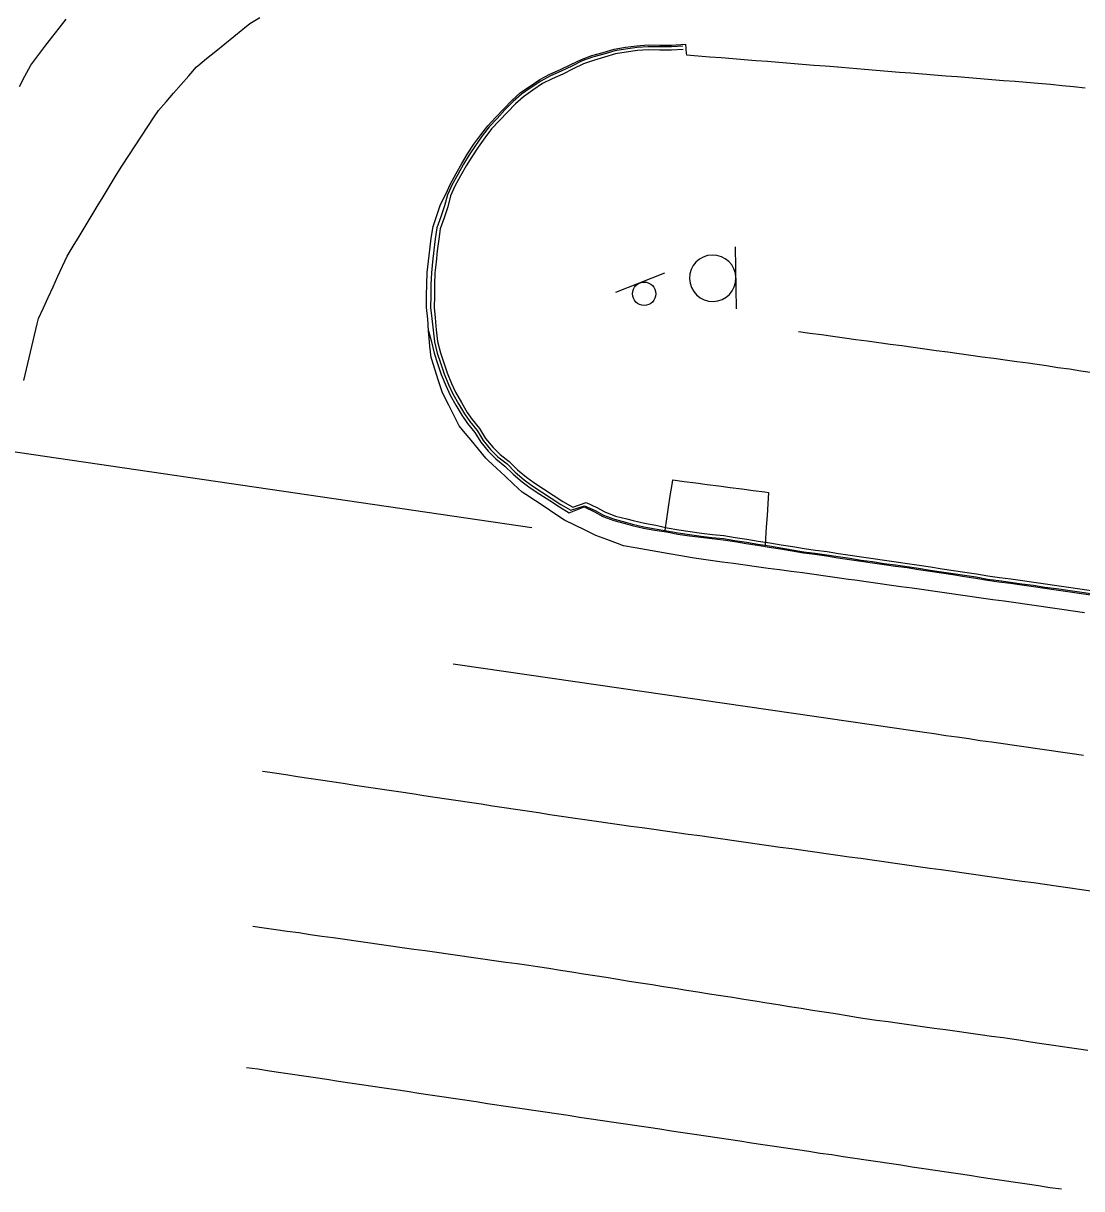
# Model space of a CAD drawing. Extents: x 1901471 to 1963503, y 756461 to 799997.
# Drawn here: x 1939905.4 to 1939996.6, y 780568 to 780668.4 of the extents above; entities that cross this region are included whole.
import ezdxf

# ---------------------------------------------------------------- set-up
doc = ezdxf.new("R2010")
doc.units = 0
for name, color, linetype in [('Default', 7, 'Continuous'), ('RD_EX_Bldg', 7, 'Continuous'), ('RD_EX_BldgApp', 7, 'Continuous'), ('RD_EX_Conc', 7, 'Continuous'), ('RD_EX_H2O', 7, 'Continuous'), ('RD_EX_Road', 7, 'Continuous')]:
    doc.layers.add(name, color=color, linetype=linetype)

# ---------------------------------------------------------------- blocks, each defined once
blk = doc.blocks.new('SIGN2')
at = {"layer": 'Default'}
blk.add_lwpolyline([(-0.127, 0.1692), (-0.127, -0.1692)], dxfattribs=at)
for start, end in [(0, 180), (180, 0)]:
    blk.add_arc((0, 0), 0.127, start, end, dxfattribs=at)
blk = doc.blocks.new('SIGN')
at = {"layer": 'RD_EX_BldgApp'}
blk.add_line((-4.52, -2.02), (4.48, -2.02), dxfattribs=at)
blk.add_circle((0, 0), 2, dxfattribs=at)

msp = doc.modelspace()

# ---------------------------------------------------------------- linework, layer by layer
at = {"layer": 'RD_EX_Conc'}
for points in [[(1939962.26, 780666.46), (1939961.26, 780666.4), (1939960.26, 780666.4), (1939959.26, 780666.41), (1939958.31, 780666.34), (1939957.32, 780666.21), (1939956.38, 780666.06), (1939955.43, 780665.78), (1939954.47, 780665.5), (1939953.58, 780665.18), (1939952.68, 780664.74), (1939951.78, 780664.3), (1939950.86, 780663.9), (1939950.01, 780663.45), (1939949.18, 780662.89), (1939948.36, 780662.33), (1939947.63, 780661.68), (1939946.93, 780660.96), (1939946.25, 780660.23), (1939945.57, 780659.5), (1939944.96, 780658.72), (1939944.38, 780657.91), (1939943.83, 780657.09), (1939943.35, 780656.28), (1939942.86, 780655.4), (1939942.38, 780654.53), (1939941.98, 780653.65), (1939941.71, 780652.7), (1939941.39, 780651.75), (1939941.07, 780650.81), (1939940.91, 780649.86), (1939940.8, 780648.87), (1939940.68, 780647.88), (1939940.59, 780646.93), (1939940.55, 780645.93), (1939940.54, 780644.93), (1939940.52, 780643.93), (1939940.62, 780642.98), (1939940.73, 780641.99), (1939940.86, 780640.99), (1939941.1, 780640.01), (1939941.38, 780639.18), (1939941.68, 780638.23), (1939942.07, 780637.3), (1939942.44, 780636.51), (1939942.93, 780635.63), (1939943.44, 780634.78), (1939943.89, 780634.11), (1939944.52, 780633.34), (1939945.05, 780632.49), (1939945.69, 780631.71), (1939946.31, 780631.08), (1939947.11, 780630.46), (1939947.8, 780629.74), (1939948.57, 780629.1), (1939949.24, 780628.6), (1939950.07, 780628.05), (1939950.92, 780627.51), (1939951.75, 780626.96), (1939952.61, 780626.46), (1939953.79, 780626.85), (1939954.7, 780626.44), (1939955.41, 780626.03), (1939956.35, 780625.69), (1939957.32, 780625.43), (1939957.91, 780625.26), (1939958.89, 780625.03), (1939959.87, 780624.86), (1939960.86, 780624.7), (1939961.84, 780624.52), (1939962.83, 780624.37), (1939963.82, 780624.24), (1939964.75, 780624.12), (1939965.75, 780624.02), (1939966.73, 780623.87), (1939967.72, 780623.71), (1939968.71, 780623.55), (1939969.7, 780623.39), (1939970.68, 780623.23), (1939971.67, 780623.06), (1939972.66, 780622.89), (1939973.65, 780622.77), (1939974.64, 780622.63), (1939975.63, 780622.47), (1939976.62, 780622.33), (1939977.61, 780622.18), (1939978.6, 780622.04), (1939979.59, 780621.89), (1939980.58, 780621.75), (1939981.57, 780621.61), (1939982.56, 780621.47), (1939983.55, 780621.31), (1939984.54, 780621.15), (1939985.53, 780621.01), (1939986.52, 780620.86), (1939987.51, 780620.72), (1939988.49, 780620.54), (1939989.48, 780620.4), (1939990.47, 780620.28), (1939991.46, 780620.14), (1939992.46, 780620.01), (1939993.44, 780619.85), (1939994.43, 780619.71), (1939995.42, 780619.57), (1939996.41, 780619.43), (1939997.4, 780619.29)], [(1939962.27, 780666.18), (1939961.27, 780666.12), (1939960.27, 780666.12), (1939959.27, 780666.13), (1939958.35, 780666.07), (1939957.36, 780665.94), (1939956.46, 780665.79), (1939955.5, 780665.51), (1939954.55, 780665.23), (1939953.7, 780664.93), (1939952.8, 780664.49), (1939951.9, 780664.05), (1939950.99, 780663.65), (1939950.17, 780663.23), (1939949.34, 780662.67), (1939948.52, 780662.1), (1939947.83, 780661.49), (1939947.14, 780660.77), (1939946.46, 780660.04), (1939945.77, 780659.32), (1939945.18, 780658.55), (1939944.61, 780657.75), (1939944.06, 780656.92), (1939943.59, 780656.14), (1939943.11, 780655.27), (1939942.62, 780654.39), (1939942.25, 780653.56), (1939942, 780652.6), (1939941.68, 780651.65), (1939941.36, 780650.71), (1939941.22, 780649.82), (1939941.1, 780648.82), (1939940.99, 780647.83), (1939940.9, 780646.92), (1939940.86, 780645.93), (1939940.85, 780644.93), (1939940.83, 780643.93), (1939940.92, 780643.06), (1939941, 780642.01), (1939941.13, 780641.02), (1939941.37, 780640.04), (1939941.64, 780639.27), (1939941.94, 780638.31), (1939942.32, 780637.39), (1939942.68, 780636.63), (1939943.17, 780635.76), (1939943.68, 780634.9), (1939944.09, 780634.28), (1939944.73, 780633.51), (1939945.26, 780632.66), (1939945.9, 780631.88), (1939946.5, 780631.27), (1939947.29, 780630.66), (1939948.01, 780629.96), (1939948.77, 780629.32), (1939949.41, 780628.85), (1939950.24, 780628.3), (1939951.08, 780627.76), (1939951.92, 780627.21), (1939952.78, 780626.72), (1939953.92, 780627.13), (1939954.83, 780626.71), (1939955.52, 780626.32), (1939956.46, 780625.97), (1939957.43, 780625.72), (1939957.96, 780625.57), (1939958.94, 780625.34), (1939959.93, 780625.17), (1939960.9, 780624.96), (1939961.89, 780624.78), (1939962.88, 780624.63), (1939963.87, 780624.5), (1939964.79, 780624.38), (1939965.78, 780624.29), (1939966.77, 780624.13), (1939967.76, 780623.98), (1939968.75, 780623.81), (1939969.73, 780623.66), (1939970.72, 780623.5), (1939971.71, 780623.33), (1939972.69, 780623.16), (1939973.69, 780623.04), (1939974.68, 780622.9), (1939975.66, 780622.74), (1939976.65, 780622.6), (1939977.65, 780622.45), (1939978.64, 780622.31), (1939979.63, 780622.16), (1939980.62, 780622.02), (1939981.61, 780621.88), (1939982.6, 780621.74), (1939983.59, 780621.58), (1939984.58, 780621.42), (1939985.57, 780621.28), (1939986.55, 780621.13), (1939987.54, 780620.99), (1939988.53, 780620.81), (1939989.52, 780620.67), (1939990.51, 780620.55), (1939991.5, 780620.41), (1939992.49, 780620.28), (1939993.48, 780620.12), (1939994.47, 780619.98), (1939995.46, 780619.84), (1939996.45, 780619.7), (1939997.44, 780619.56)], [(1939940.34, 780641.93), (1939940.6, 780640.97), (1939940.84, 780639.99), (1939941.13, 780639.11), (1939941.43, 780638.15), (1939941.82, 780637.23), (1939942.2, 780636.39), (1939942.69, 780635.52), (1939943.21, 780634.66), (1939943.69, 780633.95), (1939944.32, 780633.18), (1939944.85, 780632.32), (1939945.49, 780631.55), (1939946.14, 780630.89), (1939946.93, 780630.27), (1939947.64, 780629.57), (1939948.4, 780628.92), (1939949.11, 780628.4), (1939949.94, 780627.85), (1939950.78, 780627.31), (1939951.62, 780626.76), (1939952.46, 780626.23), (1939953.74, 780626.75), (1939954.65, 780626.34), (1939955.37, 780625.93), (1939956.31, 780625.58), (1939957.28, 780625.33), (1939957.89, 780625.15), (1939958.87, 780624.92), (1939959.85, 780624.76), (1939960.84, 780624.6), (1939961.83, 780624.42), (1939962.82, 780624.27), (1939963.81, 780624.14), (1939964.74, 780624.02), (1939965.73, 780623.92), (1939966.72, 780623.77), (1939967.71, 780623.61), (1939968.69, 780623.45), (1939969.68, 780623.29), (1939970.67, 780623.14), (1939971.66, 780622.96), (1939972.64, 780622.8), (1939973.63, 780622.67), (1939974.63, 780622.53), (1939975.61, 780622.37), (1939976.6, 780622.23), (1939977.6, 780622.09), (1939978.59, 780621.95), (1939979.58, 780621.8), (1939980.57, 780621.66), (1939981.56, 780621.52), (1939982.55, 780621.37), (1939983.54, 780621.22), (1939984.52, 780621.06), (1939985.51, 780620.92), (1939986.5, 780620.77), (1939987.49, 780620.62), (1939988.48, 780620.45), (1939989.47, 780620.31), (1939990.46, 780620.18), (1939991.45, 780620.04), (1939992.44, 780619.91), (1939993.43, 780619.75), (1939994.42, 780619.61), (1939995.41, 780619.47), (1939996.4, 780619.33), (1939997.39, 780619.19)], [(1939960.72, 780624.74), (1939960.87, 780625.73), (1939961.02, 780626.72), (1939961.17, 780627.71), (1939961.32, 780628.7), (1939961.38, 780629.08), (1939962.37, 780628.95), (1939963.36, 780628.83), (1939964.35, 780628.7), (1939965.34, 780628.57), (1939966.34, 780628.44), (1939967.33, 780628.31), (1939968.32, 780628.18), (1939969.31, 780628.05), (1939969.64, 780628), (1939969.57, 780627.01), (1939969.5, 780626.01), (1939969.44, 780625.01), (1939969.37, 780624.02), (1939969.33, 780623.44)]]:
    msp.add_lwpolyline(points, dxfattribs=at)
at = {"layer": 'RD_EX_H2O'}
msp.add_lwpolyline([(1939972.21, 780641.87), (1939973.2, 780641.73), (1939974.19, 780641.6), (1939975.18, 780641.46), (1939976.17, 780641.33), (1939977.16, 780641.19), (1939978.14, 780641.06), (1939979.13, 780640.92), (1939980.12, 780640.78), (1939981.11, 780640.65), (1939982.1, 780640.51), (1939983.09, 780640.38), (1939984.08, 780640.24), (1939985.07, 780640.11), (1939986.06, 780639.97), (1939987.05, 780639.83), (1939988.04, 780639.7), (1939989.03, 780639.56), (1939990.02, 780639.43), (1939991.01, 780639.29), (1939992, 780639.16), (1939992.58, 780639.08), (1939993.57, 780638.93), (1939994.56, 780638.78), (1939995.55, 780638.64), (1939996.54, 780638.49), (1939997.53, 780638.34)], dxfattribs=at)
at = {"layer": 'RD_EX_Road'}
for points in [[(1939905.1, 780662.99), (1939905.57, 780663.87), (1939906.08, 780664.83), (1939906.69, 780665.62), (1939907.3, 780666.42), (1939907.91, 780667.21), (1939908.52, 780668), (1939909.13, 780668.79)], [(1939905.48, 780637.65), (1939905.71, 780638.63), (1939905.94, 780639.6), (1939906.17, 780640.57), (1939906.41, 780641.54), (1939906.64, 780642.52), (1939906.75, 780642.99), (1939907.17, 780643.9), (1939907.58, 780644.81), (1939908, 780645.72), (1939908.42, 780646.63), (1939909.21, 780648.36), (1939909.73, 780649.21), (1939910.25, 780650.06), (1939910.77, 780650.92), (1939911.29, 780651.77), (1939911.81, 780652.63), (1939912.32, 780653.48), (1939912.84, 780654.33), (1939913.36, 780655.19), (1939913.88, 780656.04), (1939913.98, 780656.19), (1939914.53, 780657.03), (1939915.07, 780657.86), (1939915.62, 780658.7), (1939916.17, 780659.53), (1939916.72, 780660.36), (1939917.08, 780660.9), (1939917.74, 780661.66), (1939918.39, 780662.41), (1939919.05, 780663.16), (1939919.71, 780663.91), (1939920.37, 780664.67), (1939920.46, 780664.77), (1939921.23, 780665.4), (1939922.01, 780666.03), (1939922.79, 780666.66), (1939923.56, 780667.29), (1939924.34, 780667.91), (1939924.95, 780668.41), (1939925.8, 780668.94)], [(1939996.86, 780617.64), (1939995.87, 780617.78), (1939994.88, 780617.92), (1939993.89, 780618.06), (1939992.9, 780618.2), (1939991.91, 780618.34), (1939990.92, 780618.48), (1939989.93, 780618.62), (1939988.94, 780618.76), (1939987.95, 780618.9), (1939986.96, 780619.04), (1939985.97, 780619.18), (1939984.98, 780619.32), (1939983.99, 780619.46), (1939983, 780619.6), (1939982.01, 780619.74), (1939981.02, 780619.88), (1939980.03, 780620.02), (1939979.04, 780620.16), (1939978.05, 780620.3), (1939977.06, 780620.44), (1939976.52, 780620.51), (1939975.53, 780620.65), (1939974.54, 780620.78), (1939973.55, 780620.92), (1939972.56, 780621.06), (1939971.57, 780621.19), (1939970.58, 780621.33), (1939969.59, 780621.46), (1939968.6, 780621.6), (1939967.61, 780621.73), (1939966.62, 780621.87), (1939965.63, 780622), (1939964.63, 780622.14), (1939963.64, 780622.27), (1939963.06, 780622.38), (1939962.07, 780622.54), (1939961.08, 780622.71), (1939960.1, 780622.88), (1939959.11, 780623.05), (1939958.13, 780623.22), (1939957.14, 780623.39), (1939956.62, 780623.59), (1939955.69, 780623.94), (1939954.75, 780624.29), (1939953.85, 780624.74), (1939952.96, 780625.18), (1939952.06, 780625.62), (1939951.23, 780626.17), (1939950.39, 780626.72), (1939949.55, 780627.27), (1939948.72, 780627.82), (1939948.4, 780628.03), (1939947.67, 780628.71), (1939946.94, 780629.4), (1939946.21, 780630.08), (1939945.48, 780630.76), (1939945.28, 780630.95), (1939944.64, 780631.73), (1939944.01, 780632.5), (1939943.37, 780633.27), (1939942.99, 780633.74), (1939942.09, 780635.53), (1939941.63, 780636.42), (1939941.51, 780636.67), (1939941.2, 780637.62), (1939940.6, 780639.53), (1939940.57, 780639.63), (1939940.47, 780640.62), (1939940.37, 780641.62), (1939940.34, 780641.93), (1939940.27, 780642.94), (1939940.16, 780643.94), (1939940.18, 780644.94), (1939940.2, 780645.94), (1939940.23, 780646.94), (1939940.33, 780647.93), (1939940.45, 780648.92), (1939940.56, 780649.92), (1939940.73, 780650.92), (1939941.05, 780651.87), (1939941.37, 780652.81), (1939941.84, 780653.7), (1939942.25, 780654.6), (1939942.73, 780655.48), (1939943.22, 780656.35), (1939943.71, 780657.18), (1939944.26, 780658), (1939944.84, 780658.81), (1939945.46, 780659.6), (1939946.14, 780660.33), (1939946.82, 780661.06), (1939947.52, 780661.78), (1939948.27, 780662.45), (1939949.09, 780663.02), (1939949.92, 780663.58), (1939950.8, 780664.03), (1939951.71, 780664.44), (1939952.61, 780664.88), (1939953.51, 780665.31), (1939954.42, 780665.64), (1939955.38, 780665.92), (1939956.34, 780666.2), (1939957.3, 780666.36), (1939958.29, 780666.49), (1939959.26, 780666.56), (1939960.26, 780666.55), (1939961.26, 780666.55), (1939962.49, 780666.62), (1939962.55, 780665.83), (1939962.56, 780665.71), (1939963.56, 780665.63), (1939964.55, 780665.55), (1939965.55, 780665.47), (1939966.55, 780665.39), (1939967.54, 780665.31), (1939968.54, 780665.23), (1939969.54, 780665.15), (1939970.53, 780665.07), (1939971.53, 780664.99), (1939972.53, 780664.91), (1939973.52, 780664.83), (1939974.52, 780664.75), (1939974.92, 780664.72), (1939975.92, 780664.64), (1939977.91, 780664.47), (1939980.9, 780664.23), (1939981.9, 780664.15), (1939982.89, 780664.07), (1939983.89, 780663.99), (1939984.89, 780663.91), (1939985.88, 780663.83), (1939986.88, 780663.75), (1939987.88, 780663.67), (1939988.87, 780663.59), (1939989.87, 780663.51), (1939990.87, 780663.43), (1939991.86, 780663.35), (1939992.86, 780663.27), (1939993.92, 780663.18), (1939994.91, 780663.08), (1939995.91, 780662.98), (1939996.9, 780662.88)], [(1939949.23, 780624.95), (1939897.08, 780632.6), (1939867.69, 780636.94)], [(1939942.48, 780613.23), (1939943.47, 780613.09), (1939944.46, 780612.94), (1939945.45, 780612.8), (1939946.44, 780612.66), (1939947.43, 780612.51), (1939948.42, 780612.37), (1939949.41, 780612.22), (1939950.4, 780612.08), (1939951.39, 780611.94), (1939952.38, 780611.79), (1939953.37, 780611.65), (1939954.36, 780611.51), (1939955.35, 780611.36), (1939956.34, 780611.22), (1939957.33, 780611.08), (1939958.32, 780610.93), (1939959.31, 780610.79), (1939960.3, 780610.64), (1939961.29, 780610.5), (1939962.28, 780610.36), (1939963.27, 780610.21), (1939964.25, 780610.07), (1939965.24, 780609.93), (1939966.23, 780609.78), (1939967.22, 780609.64), (1939968.21, 780609.49), (1939969.2, 780609.35), (1939970.19, 780609.21), (1939971.18, 780609.06), (1939972.17, 780608.92), (1939973.16, 780608.78), (1939974.15, 780608.63), (1939975.14, 780608.49), (1939976.13, 780608.35), (1939977.12, 780608.2), (1939978.11, 780608.06), (1939979.1, 780607.91), (1939980.09, 780607.77), (1939982.07, 780607.48), (1939983.06, 780607.34), (1939983.9, 780607.22), (1939984.89, 780607.07), (1939985.88, 780606.93), (1939986.87, 780606.79), (1939987.86, 780606.64), (1939988.85, 780606.5), (1939989.84, 780606.36), (1939990.83, 780606.22), (1939991.82, 780606.07), (1939992.81, 780605.93), (1939993.8, 780605.79), (1939994.79, 780605.64), (1939995.78, 780605.5), (1939996.77, 780605.36)], [(1939997.39, 780593.65), (1939996.4, 780593.79), (1939995.41, 780593.93), (1939994.42, 780594.07), (1939993.43, 780594.21), (1939993.43, 780594.21), (1939992.44, 780594.35), (1939991.45, 780594.49), (1939990.45, 780594.63), (1939989.46, 780594.77), (1939988.47, 780594.91), (1939987.48, 780595.05), (1939986.49, 780595.19), (1939985.5, 780595.33), (1939984.51, 780595.47), (1939983.52, 780595.61), (1939982.53, 780595.75), (1939981.54, 780595.89), (1939980.55, 780596.03), (1939979.56, 780596.17), (1939978.56, 780596.31), (1939977.57, 780596.45), (1939976.58, 780596.58), (1939975.59, 780596.72), (1939974.6, 780596.86), (1939973.61, 780597), (1939972.62, 780597.14), (1939971.63, 780597.28), (1939970.64, 780597.42), (1939969.65, 780597.56), (1939968.66, 780597.7), (1939967.67, 780597.84), (1939966.68, 780597.98), (1939965.69, 780598.12), (1939964.7, 780598.26), (1939963.71, 780598.4), (1939962.72, 780598.54), (1939961.73, 780598.67), (1939960.74, 780598.81), (1939960.74, 780598.81), (1939959.75, 780598.95), (1939958.76, 780599.09), (1939957.77, 780599.23), (1939956.78, 780599.37), (1939955.79, 780599.51), (1939954.8, 780599.65), (1939953.81, 780599.79), (1939952.78, 780599.93), (1939951.79, 780600.08), (1939950.8, 780600.23), (1939949.81, 780600.38), (1939948.83, 780600.53), (1939947.84, 780600.68), (1939946.85, 780600.83), (1939945.86, 780600.98), (1939944.87, 780601.13), (1939943.88, 780601.27), (1939942.89, 780601.42), (1939941.9, 780601.57), (1939940.91, 780601.72), (1939939.93, 780601.87), (1939938.94, 780602.02), (1939937.95, 780602.17), (1939936.96, 780602.32), (1939935.97, 780602.47), (1939933.99, 780602.76), (1939933, 780602.91), (1939932.01, 780603.06), (1939931.03, 780603.21), (1939930.04, 780603.36), (1939929.05, 780603.51), (1939928.06, 780603.66), (1939927.07, 780603.81), (1939926.08, 780603.95), (1939926.03, 780603.96)], [(1939925.21, 780590.63), (1939926.2, 780590.49), (1939927.19, 780590.35), (1939928.18, 780590.21), (1939929.17, 780590.07), (1939930.16, 780589.92), (1939931.15, 780589.78), (1939932.14, 780589.64), (1939933.13, 780589.5), (1939934.12, 780589.36), (1939935.11, 780589.22), (1939936.1, 780589.08), (1939937.09, 780588.94), (1939938.08, 780588.8), (1939939.07, 780588.66), (1939940.06, 780588.52), (1939941.05, 780588.38), (1939942.04, 780588.24), (1939943.03, 780588.1), (1939944.02, 780587.96), (1939945.01, 780587.82), (1939946, 780587.68), (1939946.99, 780587.54), (1939947.98, 780587.4), (1939948.97, 780587.26), (1939949.73, 780587.16), (1939950.71, 780587), (1939951.7, 780586.84), (1939952.69, 780586.69), (1939953.68, 780586.53), (1939954.66, 780586.37), (1939955.65, 780586.22), (1939956.64, 780586.06), (1939957.63, 780585.9), (1939958.61, 780585.75), (1939959.6, 780585.59), (1939960.59, 780585.43), (1939961.58, 780585.28), (1939962.56, 780585.12), (1939963.55, 780584.97), (1939964.54, 780584.81), (1939965.53, 780584.65), (1939966.52, 780584.5), (1939967.5, 780584.34), (1939968.49, 780584.18), (1939969.48, 780584.03), (1939970.47, 780583.87), (1939971.45, 780583.71), (1939972.44, 780583.56), (1939973.43, 780583.4), (1939974.42, 780583.24), (1939975.4, 780583.09), (1939976.39, 780582.93), (1939977.38, 780582.77), (1939977.95, 780582.68), (1939978.94, 780582.54), (1939979.93, 780582.41), (1939980.92, 780582.27), (1939981.91, 780582.13), (1939982.9, 780581.99), (1939983.89, 780581.85), (1939984.88, 780581.71), (1939985.87, 780581.57), (1939986.86, 780581.44), (1939987.85, 780581.3), (1939987.85, 780581.3), (1939988.84, 780581.16), (1939989.83, 780581.02), (1939990.22, 780580.97), (1939991.2, 780580.82), (1939992.19, 780580.67), (1939993.18, 780580.53), (1939994.17, 780580.38), (1939995.16, 780580.23), (1939996.15, 780580.09), (1939997.14, 780579.94)], [(1939924.66, 780578.46), (1939925.65, 780578.32), (1939926.64, 780578.17), (1939927.63, 780578.02), (1939928.62, 780577.87), (1939929.61, 780577.73), (1939930.6, 780577.58), (1939931.59, 780577.43), (1939932.58, 780577.28), (1939933.57, 780577.13), (1939934.56, 780576.99), (1939935.54, 780576.84), (1939936.53, 780576.69), (1939937.52, 780576.54), (1939938.51, 780576.4), (1939939.5, 780576.25), (1939940.49, 780576.1), (1939941.48, 780575.95), (1939942.47, 780575.81), (1939943.46, 780575.66), (1939944.45, 780575.51), (1939945.43, 780575.36), (1939947.41, 780575.07), (1939948.4, 780574.92), (1939949.39, 780574.77), (1939950.38, 780574.63), (1939951.37, 780574.48), (1939952.36, 780574.33), (1939953.35, 780574.18), (1939954.34, 780574.04), (1939955.32, 780573.89), (1939956.31, 780573.74), (1939957.3, 780573.59), (1939958.29, 780573.45), (1939959.28, 780573.3), (1939960.27, 780573.15), (1939961.26, 780573), (1939962.25, 780572.86), (1939963.24, 780572.71), (1939964.23, 780572.56), (1939965.22, 780572.41), (1939966.18, 780572.27), (1939967.17, 780572.12), (1939968.16, 780571.97), (1939969.15, 780571.82), (1939970.14, 780571.68), (1939971.13, 780571.53), (1939972.12, 780571.38), (1939973.11, 780571.23), (1939974.09, 780571.08), (1939975.08, 780570.94), (1939976.07, 780570.79), (1939977.06, 780570.64), (1939978.05, 780570.49), (1939979.04, 780570.34), (1939980.03, 780570.2), (1939981.02, 780570.05), (1939982.01, 780569.9), (1939983, 780569.75), (1939983.98, 780569.6), (1939984.97, 780569.46), (1939985.96, 780569.31), (1939986.95, 780569.16), (1939987.94, 780569.01), (1939988.93, 780568.86), (1939988.93, 780568.86), (1939989.92, 780568.72), (1939990.91, 780568.57), (1939991.9, 780568.42), (1939992.89, 780568.27), (1939993.87, 780568.12), (1939994.86, 780567.98)]]:
    msp.add_lwpolyline(points, dxfattribs=at)

# ---------------------------------------------------------------- block references
at = {"layer": 'RD_EX_Bldg'}
for name, p, xscale, yscale, rotation in [('SIGN2', (1939964.82, 780646.46), 15.748031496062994, 15.748031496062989, -178.97392100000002), ('SIGN', (1939958.92, 780645.12), 0.5039370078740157, 0.5039370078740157, -158.22152)]:
    msp.add_blockref(name, p, dxfattribs=dict(at, xscale=xscale, yscale=yscale, rotation=rotation))

doc.saveas('drawing.dxf')
